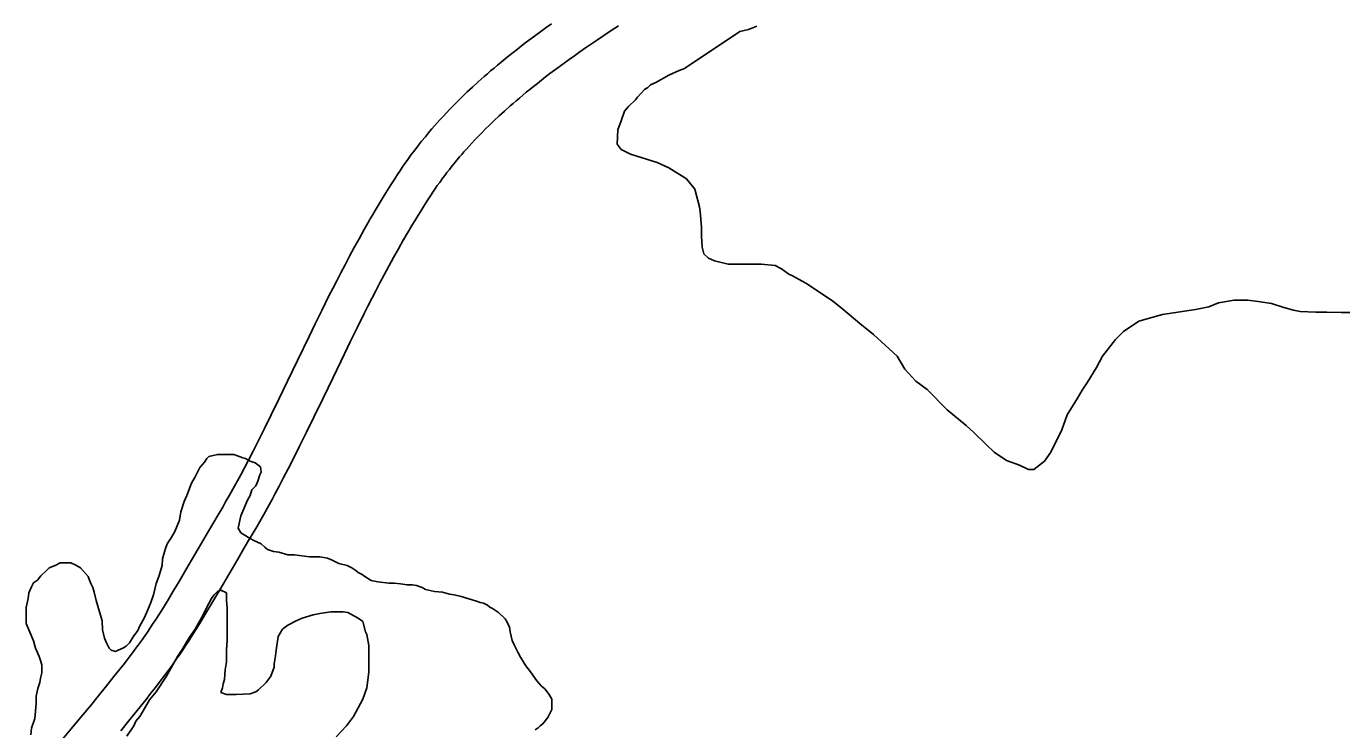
# Model space of a CAD drawing. Extents: x 3263578 to 3301413, y 764927 to 798602.
# Drawn here: x 3294755 to 3295760, y 788012 to 788549 of the extents above; entities that cross this region are included whole.
import ezdxf

# ---------------------------------------------------------------- set-up
doc = ezdxf.new("R2010")
doc.units = 0
doc.layers.add('V-ROAD-CNTR', color=7, linetype='Continuous')
doc.layers.add('V-SITE-VEGE', color=7, linetype='Continuous')

msp = doc.modelspace()

# ---------------------------------------------------------------- linework, layer by layer
at = {"layer": 'V-ROAD-CNTR'}
for points in [[(3295156.4, 788550.8), (3295152.2, 788547.8), (3295148.2, 788544.9), (3295144.4, 788542.1), (3295140.6, 788539.3), (3295137, 788536.6), (3295133.5, 788533.9), (3295130.2, 788531.3), (3295126.9, 788528.8), (3295123.8, 788526.3), (3295120.8, 788523.9), (3295117.9, 788521.5), (3295115.1, 788519.2), (3295112.4, 788516.9), (3295109.8, 788514.7), (3295107.3, 788512.6), (3295104.9, 788510.5), (3295100.3, 788506.4), (3295096, 788502.4), (3295092, 788498.7), (3295088.3, 788495.2), (3295084.9, 788491.8), (3295081.7, 788488.6), (3295078.7, 788485.6), (3295076, 788482.7), (3295073.5, 788480), (3295071.1, 788477.4), (3295068.9, 788475), (3295066.9, 788472.7), (3295065, 788470.5), (3295063.2, 788468.4), (3295060, 788464.5), (3295057.1, 788461.1), (3295054.7, 788458), (3295052.6, 788455.3), (3295050.8, 788452.9), (3295049.2, 788450.8), (3295046.5, 788447.1), (3295044.5, 788444.3), (3295043, 788442.2), (3295040.9, 788438.9), (3295038.7, 788435.7), (3295036.1, 788431.6), (3295033.5, 788427.6), (3295031, 788423.6), (3295028.6, 788419.7), (3295026.2, 788415.8), (3295023.9, 788412), (3295021.7, 788408.2), (3295019.5, 788404.5), (3295017.4, 788400.9)], [(3295207.4, 788549.1), (3295204.6, 788547.3), (3295200.4, 788544.6), (3295196.2, 788541.8), (3295191.4, 788538.5), (3295186.7, 788535.4), (3295182.3, 788532.3), (3295177.9, 788529.3), (3295173.8, 788526.3), (3295169.8, 788523.5), (3295165.9, 788520.7), (3295162.2, 788517.9), (3295158.6, 788515.3), (3295155.1, 788512.7), (3295151.8, 788510.1), (3295148.6, 788507.7), (3295145.5, 788505.2), (3295142.6, 788502.9), (3295139.7, 788500.6), (3295137, 788498.4), (3295134.3, 788496.2), (3295131.8, 788494), (3295129.3, 788491.9), (3295127, 788489.9), (3295124.7, 788488), (3295120.4, 788484.1), (3295116.4, 788480.4), (3295112.6, 788476.9), (3295109.2, 788473.6), (3295106, 788470.5), (3295103.1, 788467.5), (3295100.3, 788464.7), (3295097.8, 788462.1), (3295095.5, 788459.6), (3295093.3, 788457.2), (3295091.3, 788455), (3295089.4, 788452.9), (3295087.7, 788450.9), (3295086.1, 788449), (3295083.1, 788445.4), (3295080.5, 788442.3), (3295078.3, 788439.5), (3295076.4, 788437.1), (3295074.8, 788434.9), (3295073.4, 788433), (3295070.9, 788429.6), (3295069.1, 788427.1), (3295067.8, 788425.2), (3295065.8, 788422.2), (3295063.8, 788419.3), (3295061.3, 788415.4), (3295058.9, 788411.5), (3295056.5, 788407.7), (3295054.2, 788404), (3295051.9, 788400.3), (3295049.7, 788396.6), (3295047.5, 788393), (3295045.4, 788389.4), (3295043.4, 788385.8)], [(3295017.4, 788400.8), (3295013.3, 788393.6), (3295009.4, 788386.6), (3295005.6, 788379.8), (3295002.1, 788373.2), (3294998.7, 788366.7), (3294995.4, 788360.5), (3294992.3, 788354.4), (3294989.3, 788348.6), (3294986.4, 788342.9), (3294981, 788331.8), (3294975.9, 788321.5), (3294971.2, 788311.8), (3294962.4, 788293.6), (3294954.8, 788277.8), (3294948.2, 788264), (3294942.3, 788252), (3294937.1, 788241.5), (3294932.5, 788232.4), (3294928.5, 788224.4), (3294924.9, 788217.5), (3294921.8, 788211.5), (3294919, 788206.2), (3294916.5, 788201.6), (3294914.3, 788197.6), (3294910.5, 788190.7), (3294907.5, 788185.5), (3294905.3, 788181.6), (3294901.9, 788175.8), (3294898.5, 788170), (3294894.5, 788163.3), (3294890.8, 788157), (3294877.2, 788133.6), (3294872, 788124.8), (3294867.5, 788117.3), (3294863.5, 788110.7), (3294860, 788105), (3294856.9, 788100.1), (3294854.1, 788095.8), (3294851.7, 788092.1), (3294849.6, 788088.8), (3294847.7, 788086), (3294846, 788083.6), (3294843, 788079.3), (3294840.7, 788076.2), (3294839, 788073.8), (3294836.4, 788070.3), (3294833.8, 788066.9), (3294830.2, 788062.2), (3294826.7, 788057.7), (3294823.2, 788053.4), (3294816.5, 788045), (3294810.2, 788037.1), (3294804.2, 788029.8), (3294798.5, 788023), (3294793.2, 788016.6), (3294783.2, 788004.6)], [(3295043.4, 788385.9), (3295039.4, 788378.9), (3295035.6, 788372.1), (3295032, 788365.5), (3295028.5, 788359), (3295025.2, 788352.8), (3295022.1, 788346.7), (3295019, 788340.8), (3295016.1, 788335), (3295013.3, 788329.4), (3295007.9, 788318.6), (3295002.9, 788308.3), (3294998.2, 788298.7), (3294989.5, 788280.6), (3294981.9, 788264.8), (3294975.1, 788250.9), (3294969.2, 788238.7), (3294964, 788228.1), (3294959.3, 788218.8), (3294955.2, 788210.7), (3294951.5, 788203.6), (3294948.3, 788197.5), (3294945.4, 788192.1), (3294942.9, 788187.3), (3294940.6, 788183.2), (3294936.7, 788176), (3294933.6, 788170.7), (3294931.3, 788166.6), (3294927.8, 788160.6), (3294924.3, 788154.7), (3294920.4, 788148.1), (3294916.7, 788141.9), (3294903.1, 788118.4), (3294897.8, 788109.6), (3294893.2, 788101.8), (3294889.1, 788095), (3294885.5, 788089.1), (3294882.2, 788084), (3294879.3, 788079.5), (3294876.7, 788075.5), (3294874.5, 788072.1), (3294872.4, 788069.1), (3294870.6, 788066.5), (3294867.5, 788062), (3294865.1, 788058.6), (3294863.2, 788056.1), (3294860.4, 788052.3), (3294857.6, 788048.6), (3294853.9, 788043.8), (3294850.2, 788039.2), (3294846.7, 788034.7), (3294839.9, 788026.2), (3294833.4, 788018.2), (3294827.4, 788010.8)]]:
    msp.add_lwpolyline(points, dxfattribs=at)
at = {"layer": 'V-SITE-VEGE'}
for p, q in [((3295257.8, 788516.5), (3295300.1, 788544.8)), ((3295300.1, 788544.8), (3295306.6, 788546.3)), ((3295306.6, 788546.3), (3295313.1, 788548.8)), ((3295235.9, 788506), (3295245.9, 788511.5)), ((3295245.9, 788511.5), (3295253.8, 788515)), ((3295253.8, 788515), (3295257.8, 788516.5)), ((3295221.9, 788494.6), (3295227.4, 788500.5)), ((3295227.4, 788500.5), (3295229.9, 788502)), ((3295229.9, 788502), (3295231.9, 788504)), ((3295231.9, 788504), (3295235.9, 788506)), ((3295215, 788487.6), (3295220.5, 788492.6)), ((3295220.5, 788492.6), (3295221.9, 788494.6)), ((3295209.5, 788476.6), (3295212, 788484.1)), ((3295212, 788484.1), (3295215, 788487.6)), ((3295207, 788469.7), (3295209.5, 788476.6)), ((3295206.5, 788458.7), (3295207, 788469.7)), ((3295209.5, 788454.7), (3295206.5, 788458.7)), ((3295216.5, 788451.2), (3295209.5, 788454.7)), ((3295236.9, 788444.8), (3295216.5, 788451.2)), ((3295245.8, 788440.8), (3295236.9, 788444.8)), ((3295259.3, 788432.3), (3295245.8, 788440.8)), ((3295265.7, 788424.3), (3295259.3, 788432.3)), ((3295269.2, 788410.9), (3295265.7, 788424.3)), ((3295269.7, 788407.4), (3295269.2, 788410.9)), ((3295270.7, 788395.5), (3295269.7, 788407.4)), ((3295270.7, 788388.5), (3295270.7, 788395.5)), ((3295271.2, 788380), (3295270.7, 788388.5)), ((3295272.7, 788375), (3295271.2, 788380)), ((3295276.2, 788371.6), (3295272.7, 788375)), ((3295280.7, 788369.6), (3295276.2, 788371.6)), ((3295291.1, 788367.1), (3295280.7, 788369.6)), ((3295316.5, 788367.1), (3295291.1, 788367.1)), ((3295327, 788366.1), (3295316.5, 788367.1)), ((3295332, 788363.6), (3295327, 788366.1)), ((3295337.4, 788359.6), (3295332, 788363.6)), ((3295340.4, 788358.1), (3295337.4, 788359.6)), ((3295350.4, 788352.6), (3295340.4, 788358.1)), ((3295370.8, 788339.2), (3295350.4, 788352.6)), ((3295378.8, 788332.7), (3295370.8, 788339.2)), ((3295391.7, 788321.7), (3295378.8, 788332.7)), ((3295648.1, 788332.6), (3295622.7, 788328.7)), ((3295658.1, 788334.6), (3295648.1, 788332.6)), ((3295665.6, 788337.6), (3295658.1, 788334.6)), ((3295677.5, 788339.6), (3295665.6, 788337.6)), ((3295688, 788339.6), (3295677.5, 788339.6)), ((3295695.9, 788338.6), (3295688, 788339.6)), ((3295705.9, 788337.1), (3295695.9, 788338.6)), ((3295715.4, 788334.1), (3295705.9, 788337.1)), ((3295722.8, 788332.1), (3295715.4, 788334.1)), ((3295727.8, 788331.1), (3295722.8, 788332.1)), ((3295739.8, 788330.6), (3295727.8, 788331.1)), ((3295748.2, 788330.6), (3295739.8, 788330.6)), ((3295759.2, 788330.1), (3295748.2, 788330.6)), ((3295767.6, 788330.1), (3295759.2, 788330.1)), ((3295402.2, 788313.3), (3295391.7, 788321.7)), ((3295604.8, 788323.7), (3295592.9, 788315.7)), ((3295622.7, 788328.7), (3295604.8, 788323.7)), ((3295420.1, 788296.8), (3295402.2, 788313.3)), ((3295586.9, 788309.7), (3295576.9, 788296.8)), ((3295592.9, 788315.7), (3295586.9, 788309.7)), ((3295426.1, 788286.9), (3295420.1, 788296.8)), ((3295576.9, 788296.8), (3295572.4, 788288.3)), ((3295434.5, 788277.9), (3295426.1, 788286.9)), ((3295572.4, 788288.3), (3295565.5, 788276.9)), ((3295443, 788271.4), (3295434.5, 788277.9)), ((3295458.4, 788256), (3295443, 788271.4)), ((3295561.5, 788270.9), (3295558, 788264.9)), ((3295565.5, 788276.9), (3295561.5, 788270.9)), ((3295558, 788264.9), (3295550, 788252)), ((3295472.8, 788244), (3295458.4, 788256)), ((3295550, 788252), (3295546, 788240.5)), ((3295478.8, 788238.6), (3295472.8, 788244)), ((3295546, 788240.5), (3295537.6, 788223.6)), ((3295488.3, 788229.1), (3295478.8, 788238.6)), ((3294893.2, 788218.8), (3294894.7, 788220.3)), ((3294894.7, 788220.3), (3294901.2, 788221.8)), ((3294901.2, 788221.8), (3294913.7, 788221.8)), ((3294913.7, 788221.8), (3294916.6, 788220.8)), ((3294916.6, 788220.8), (3294920.6, 788219.3)), ((3294920.6, 788219.3), (3294922.6, 788218.8)), ((3295494.3, 788223.6), (3295488.3, 788229.1)), ((3295503.7, 788217.1), (3295494.3, 788223.6)), ((3295537.6, 788223.6), (3295532.6, 788216.6)), ((3294884.3, 788204.8), (3294887.8, 788211.8)), ((3294887.8, 788211.8), (3294891.3, 788215.8)), ((3294891.3, 788215.8), (3294893.2, 788218.8)), ((3294922.6, 788218.8), (3294926.1, 788216.8)), ((3294926.1, 788216.8), (3294930.1, 788215.3)), ((3294930.1, 788215.3), (3294934.1, 788212.3)), ((3294934.1, 788212.3), (3294934.6, 788208.3)), ((3295513.7, 788213.7), (3295503.7, 788217.1)), ((3295520.6, 788210.2), (3295513.7, 788213.7)), ((3295524.6, 788210.2), (3295520.6, 788210.2)), ((3295532.6, 788216.6), (3295524.6, 788210.2)), ((3294877.8, 788190.4), (3294881.3, 788199.9)), ((3294881.3, 788199.9), (3294884.3, 788204.8)), ((3294932.1, 788201.3), (3294930.6, 788197.8)), ((3294933.6, 788206.3), (3294932.1, 788201.3)), ((3294934.6, 788208.3), (3294933.6, 788206.3)), ((3294875.8, 788185.9), (3294877.8, 788190.4)), ((3294926.1, 788190.4), (3294924.1, 788186.9)), ((3294927.6, 788194.9), (3294926.1, 788190.4)), ((3294930.6, 788197.8), (3294927.6, 788194.9)), ((3294873.3, 788177.9), (3294875.8, 788185.9)), ((3294924.1, 788186.9), (3294919.1, 788175)), ((3294868.8, 788163), (3294872.3, 788171.5)), ((3294872.3, 788171.5), (3294873.3, 788177.9)), ((3294919.1, 788175), (3294917.1, 788165.5)), ((3294865.8, 788158), (3294868.8, 788163)), ((3294917.1, 788165.5), (3294919.1, 788162)), ((3294919.1, 788162), (3294921.6, 788160.5)), ((3294921.6, 788160.5), (3294926.1, 788157.5)), ((3294859.4, 788142.1), (3294861.4, 788149.1)), ((3294861.4, 788149.1), (3294862.9, 788153.6)), ((3294862.9, 788153.6), (3294865.8, 788158)), ((3294926.1, 788157.5), (3294929.1, 788156)), ((3294929.1, 788156), (3294934.6, 788153.5)), ((3294934.6, 788153.5), (3294937.5, 788151)), ((3294937.5, 788151), (3294939.5, 788149.1)), ((3294939.5, 788149.1), (3294944, 788147.6)), ((3294777.2, 788137.1), (3294781.2, 788139.1)), ((3294781.2, 788139.1), (3294789.2, 788139.1)), ((3294789.2, 788139.1), (3294792.6, 788137.6)), ((3294858.9, 788137.1), (3294859.4, 788142.1)), ((3294944, 788147.6), (3294948, 788147.1)), ((3294948, 788147.1), (3294955, 788145.1)), ((3294955, 788145.1), (3294960, 788145.1)), ((3294960, 788145.1), (3294971.4, 788143.6)), ((3294971.4, 788143.6), (3294979.4, 788143.6)), ((3294979.4, 788143.6), (3294985.3, 788142.6)), ((3294985.3, 788142.6), (3294988.8, 788141.1)), ((3294988.8, 788141.1), (3294993.8, 788138.6)), ((3294763.8, 788125.7), (3294766.3, 788129.2)), ((3294766.3, 788129.2), (3294770.7, 788133.2)), ((3294770.7, 788133.2), (3294772.7, 788135.1)), ((3294772.7, 788135.1), (3294777.2, 788137.1)), ((3294792.6, 788137.6), (3294796.6, 788135.1)), ((3294796.6, 788135.1), (3294802.6, 788128.7)), ((3294856.4, 788128.7), (3294858.9, 788137.1)), ((3294993.8, 788138.6), (3295000.3, 788137.1)), ((3295000.3, 788137.1), (3295003.8, 788135.1)), ((3295003.8, 788135.1), (3295006.8, 788133.1)), ((3295006.8, 788133.1), (3295008.7, 788131.6)), ((3295008.7, 788131.6), (3295011.7, 788130.1)), ((3295011.7, 788130.1), (3295013.7, 788128.6)), ((3294757.3, 788116.2), (3294759.3, 788120.7)), ((3294759.3, 788120.7), (3294760.8, 788123.7)), ((3294760.8, 788123.7), (3294763.8, 788125.7)), ((3294802.6, 788128.7), (3294803.6, 788125.7)), ((3294803.6, 788125.7), (3294804.6, 788123.2)), ((3294804.6, 788123.2), (3294806.1, 788120.2)), ((3294806.1, 788120.2), (3294807.1, 788116.7)), ((3294852.4, 788114.7), (3294854.4, 788123.2)), ((3294854.4, 788123.2), (3294856.4, 788128.7)), ((3295013.7, 788128.6), (3295018.7, 788125.6)), ((3295018.7, 788125.6), (3295023.7, 788124.6)), ((3295023.7, 788124.6), (3295032.1, 788123.6)), ((3295032.1, 788123.6), (3295036.1, 788123.6)), ((3295036.1, 788123.6), (3295041.1, 788123.1)), ((3295041.1, 788123.1), (3295046.1, 788122.1)), ((3295046.1, 788122.1), (3295050.1, 788122.1)), ((3295050.1, 788122.1), (3295053.1, 788121.6)), ((3295053.1, 788121.6), (3295057.5, 788120.1)), ((3295057.5, 788120.1), (3295060, 788118.6)), ((3294755.3, 788104.8), (3294756.8, 788111.7)), ((3294756.8, 788111.7), (3294757.3, 788116.2)), ((3294807.1, 788116.7), (3294808.6, 788110.2)), ((3294808.6, 788110.2), (3294813.1, 788094.8)), ((3294847.4, 788101.3), (3294850.4, 788108.7)), ((3294850.4, 788108.7), (3294852.4, 788114.7)), ((3294896.7, 788111.7), (3294893.2, 788105.2)), ((3294898.7, 788114.7), (3294896.7, 788111.7)), ((3294901.2, 788117.2), (3294898.7, 788114.7)), ((3294903.7, 788118.2), (3294901.2, 788117.2)), ((3294908.2, 788116.2), (3294903.7, 788118.2)), ((3294908.2, 788110.2), (3294908.2, 788116.2)), ((3294908.7, 788104.7), (3294908.2, 788110.2)), ((3295060, 788118.6), (3295067, 788117.2)), ((3295067, 788117.2), (3295073, 788116.7)), ((3295073, 788116.7), (3295078.5, 788115.2)), ((3295078.5, 788115.2), (3295081.9, 788114.7)), ((3295081.9, 788114.7), (3295087.4, 788113.2)), ((3295087.4, 788113.2), (3295098.9, 788109.7)), ((3295098.9, 788109.7), (3295101.9, 788108.7)), ((3294755.3, 788092.8), (3294755.3, 788104.8)), ((3294845.4, 788096.8), (3294847.4, 788101.3)), ((3294890.2, 788099.3), (3294884.3, 788088.3)), ((3294893.2, 788105.2), (3294890.2, 788099.3)), ((3294908.7, 788079.8), (3294908.7, 788104.7)), ((3294974.4, 788099.3), (3294965.9, 788096.8)), ((3294979.4, 788100.2), (3294974.4, 788099.3)), ((3294987.8, 788101.7), (3294979.4, 788100.2)), ((3294997.3, 788101.7), (3294987.8, 788101.7)), ((3295000.8, 788101.2), (3294997.3, 788101.7)), ((3295008.7, 788096.8), (3295000.8, 788101.2)), ((3295101.9, 788108.7), (3295104.3, 788108.2)), ((3295104.3, 788108.2), (3295107.3, 788106.7)), ((3295107.3, 788106.7), (3295109.3, 788105.2)), ((3295109.3, 788105.2), (3295111.3, 788104.2)), ((3295111.3, 788104.2), (3295115.8, 788101.2)), ((3295115.8, 788101.2), (3295120.8, 788096.2)), ((3294760.8, 788079.4), (3294755.3, 788092.8)), ((3294813.1, 788094.8), (3294813.5, 788087.8)), ((3294840.4, 788087.3), (3294841.9, 788090.8)), ((3294841.9, 788090.8), (3294845.4, 788096.8)), ((3294955, 788091.3), (3294951, 788088.3)), ((3294961.4, 788094.8), (3294955, 788091.3)), ((3294965.9, 788096.8), (3294961.4, 788094.8)), ((3295012.2, 788094.3), (3295008.7, 788096.8)), ((3295014.2, 788086.3), (3295012.2, 788094.3)), ((3295120.8, 788096.2), (3295122.3, 788094.2)), ((3295122.3, 788094.2), (3295124.3, 788089.8)), ((3295124.3, 788089.8), (3295124.8, 788086.3)), ((3294762.3, 788073.9), (3294760.8, 788079.4)), ((3294813.5, 788087.8), (3294815, 788081.4)), ((3294815, 788081.4), (3294816.5, 788077.9)), ((3294834, 788077.9), (3294837, 788082.4)), ((3294837, 788082.4), (3294840.4, 788087.3)), ((3294879.8, 788082.3), (3294874.3, 788072.9)), ((3294884.3, 788088.3), (3294879.8, 788082.3)), ((3294908.2, 788072.9), (3294908.7, 788079.8)), ((3294947.5, 788082.8), (3294946, 788072.4)), ((3294951, 788088.3), (3294947.5, 788082.8)), ((3295015.2, 788084.3), (3295014.2, 788086.3)), ((3295016.7, 788075.8), (3295015.2, 788084.3)), ((3295124.8, 788086.3), (3295126.2, 788079.8)), ((3295126.2, 788079.8), (3295127.7, 788076.3)), ((3294765.2, 788067.4), (3294762.3, 788073.9)), ((3294816.5, 788077.9), (3294818.5, 788073.9)), ((3294818.5, 788073.9), (3294820, 788072.4)), ((3294820, 788072.4), (3294823.5, 788071.4)), ((3294823.5, 788071.4), (3294825.5, 788072.4)), ((3294825.5, 788072.4), (3294829, 788073.9)), ((3294829, 788073.9), (3294831.5, 788075.4)), ((3294831.5, 788075.4), (3294834, 788077.9)), ((3294874.3, 788072.9), (3294870.8, 788067.4)), ((3294908.2, 788063.4), (3294908.2, 788072.9)), ((3294946, 788072.4), (3294945.5, 788067.9)), ((3295016.7, 788055.4), (3295016.7, 788075.8)), ((3295127.7, 788076.3), (3295130.7, 788070.8)), ((3295130.7, 788070.8), (3295132.7, 788066.9)), ((3294766.2, 788064.4), (3294765.2, 788067.4)), ((3294767.2, 788061), (3294766.2, 788064.4)), ((3294767.2, 788055), (3294767.2, 788061)), ((3294865.8, 788058.9), (3294862.3, 788052.5)), ((3294870.8, 788067.4), (3294865.8, 788058.9)), ((3294907.2, 788057.4), (3294908.2, 788063.4)), ((3294944.5, 788059.4), (3294942, 788052.5)), ((3294945.5, 788067.9), (3294944.5, 788061.9)), ((3294944.5, 788061.9), (3294944.5, 788059.4)), ((3295132.7, 788066.9), (3295136.7, 788060.4)), ((3295136.7, 788060.4), (3295140.2, 788055.9)), ((3294765.7, 788047.5), (3294766.2, 788051)), ((3294766.2, 788051), (3294767.2, 788055)), ((3294862.3, 788052.5), (3294854.4, 788040.5)), ((3294905.7, 788046.5), (3294906.7, 788050)), ((3294906.7, 788050), (3294907.2, 788057.4)), ((3294942, 788052.5), (3294938.5, 788047.5)), ((3295015.2, 788043.5), (3295016.7, 788055.4)), ((3295140.2, 788055.9), (3295145.2, 788048.9)), ((3295145.2, 788048.9), (3295148.6, 788044.9)), ((3294762.7, 788037.1), (3294764.2, 788043)), ((3294764.2, 788043), (3294765.7, 788047.5)), ((3294854.4, 788040.5), (3294849.4, 788034.5)), ((3294903.7, 788040), (3294905.2, 788043.5)), ((3294908.1, 788038.5), (3294903.7, 788040)), ((3294905.2, 788043.5), (3294905.7, 788046.5)), ((3294915.6, 788038.5), (3294908.1, 788038.5)), ((3294926.1, 788039), (3294915.6, 788038.5)), ((3294930.6, 788040.5), (3294926.1, 788039)), ((3294932.5, 788042), (3294930.6, 788040.5)), ((3294938.5, 788047.5), (3294932.5, 788042)), ((3295012.2, 788035), (3295015.2, 788043.5)), ((3295148.6, 788044.9), (3295151.1, 788042.9)), ((3295151.1, 788042.9), (3295154.6, 788038.5)), ((3295154.6, 788038.5), (3295156.6, 788035)), ((3294761.8, 788020.1), (3294762.7, 788031.6)), ((3294762.7, 788031.6), (3294762.7, 788037.1)), ((3294849.4, 788034.5), (3294844.4, 788026.1)), ((3295005.2, 788021.6), (3295012.2, 788035)), ((3295156.6, 788035), (3295156.6, 788027)), ((3294759.3, 788012.7), (3294761.8, 788020.1)), ((3294841.9, 788021.6), (3294838.9, 788018.1)), ((3294844.4, 788026.1), (3294841.9, 788021.6)), ((3294999.8, 788014.6), (3295005.2, 788021.6)), ((3295153.6, 788021), (3295149.6, 788016.1)), ((3295156.6, 788027), (3295153.6, 788021)), ((3294758.8, 788007.7), (3294759.3, 788012.7)), ((3294837.4, 788014.6), (3294832, 788006.7)), ((3294838.9, 788018.1), (3294837.4, 788014.6)), ((3294991.8, 788006.1), (3294999.8, 788014.6)), ((3295146.2, 788013.1), (3295143.7, 788011.6)), ((3295147.6, 788014.6), (3295146.2, 788013.1)), ((3295149.6, 788016.1), (3295147.6, 788014.6))]:
    msp.add_line(p, q, dxfattribs=at)

doc.saveas('drawing.dxf')
